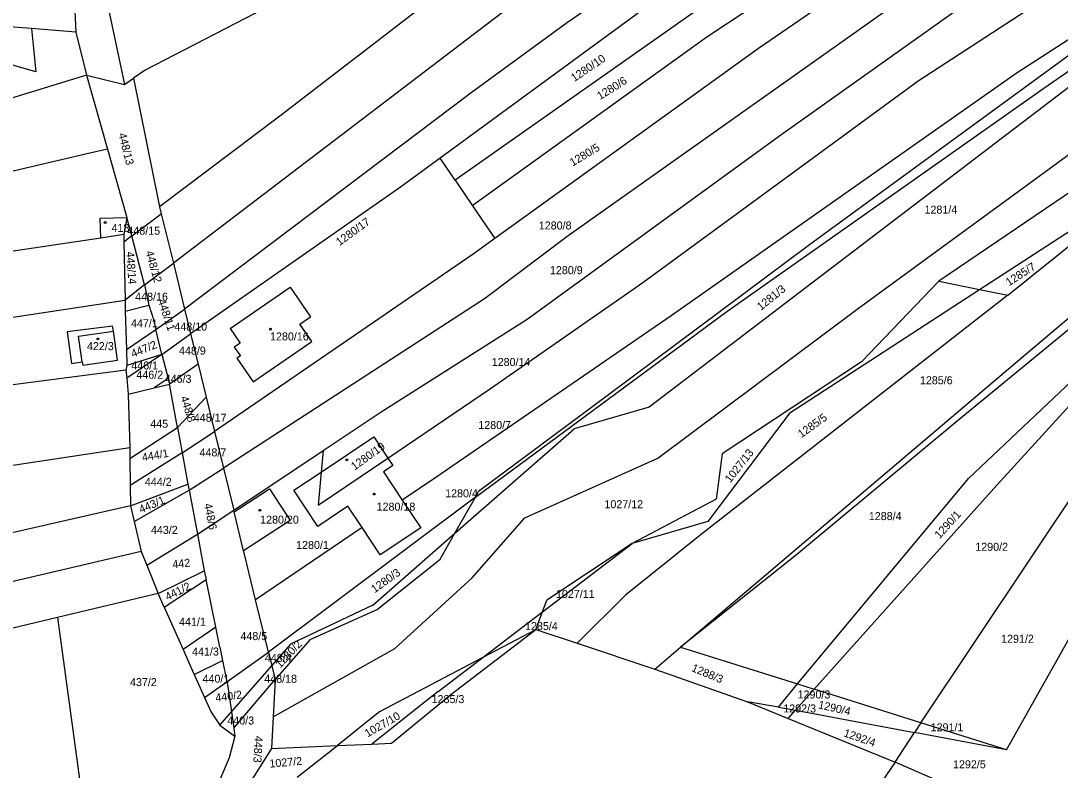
# Model space of a CAD drawing. Extents: x -563148 to -561712, y -1182311 to -1179502.
# Drawn here: x -562330.8 to -562136.1, y -1180771.9 to -1180631.6 of the extents above; entities that cross this region are included whole.
import ezdxf

# ---------------------------------------------------------------- set-up
doc = ezdxf.new("R2010")
doc.units = 0
for name, color, linetype in [('Vrstva 55', 7, 'Continuous'), ('Vrstva 56', 7, 'Continuous'), ('Vrstva 57', 7, 'Continuous')]:
    doc.layers.add(name, color=color, linetype=linetype)

msp = doc.modelspace()

# ---------------------------------------------------------------- linework, layer by layer
at = {"layer": 'Vrstva 55'}
for p, q in [((-562162.71, -1180642.87), (-562097.98, -1180600.49)), ((-562154.69, -1180602.99), (-562202.28, -1180634.69)), ((-562225.39, -1180605.65), (-562282.29, -1180649.43)), ((-562143.51, -1180611.82), (-562228.3, -1180671.88)), ((-562218.63, -1180613.29), (-562302.24, -1180676.99)), ((-562202.88, -1180614.31), (-562228.42, -1180631.91)), ((-562166.29, -1180618.64), (-562192.63, -1180636.78)), ((-562188.45, -1180652.94), (-562138.24, -1180617.25)), ((-562107.62, -1180617.7), (-562144.34, -1180641.46)), ((-562139.19, -1180644.22), (-562100.27, -1180617.27)), ((-562200.72, -1180619.55), (-562252.27, -1180657.31)), ((-562271.15, -1180621.93), (-562307.53, -1180640.83)), ((-562320.95, -1180624.57), (-562320.54, -1180633.71)), ((-562114.6, -1180623.53), (-562183.09, -1180673.58)), ((-562203.2, -1180628.95), (-562249.48, -1180661.42)), ((-562328.85, -1180633.05), (-562333.84, -1180632.65)), ((-562228.42, -1180631.91), (-562246.43, -1180645.1)), ((-562328.85, -1180633.05), (-562327.99, -1180641.14)), ((-562320.54, -1180633.71), (-562328.85, -1180633.05)), ((-562320.54, -1180633.71), (-562318.49, -1180641.76)), ((-562202.28, -1180634.69), (-562246.08, -1180666.13)), ((-562174.12, -1180685.61), (-562104.98, -1180635.06)), ((-562192.63, -1180636.78), (-562242.04, -1180672.37)), ((-562327.99, -1180641.14), (-562333.85, -1180639.47)), ((-562318.49, -1180641.76), (-562321.76, -1180642.77)), ((-562318.49, -1180641.76), (-562314.57, -1180655.61)), ((-562318.49, -1180641.76), (-562311.4, -1180643.54)), ((-562311.4, -1180643.54), (-562309.71, -1180642.35)), ((-562307.53, -1180640.83), (-562309.71, -1180642.35)), ((-562309.71, -1180642.35), (-562304.83, -1180666.41)), ((-562131.47, -1180641.73), (-562213.1, -1180703.96)), ((-562144.34, -1180641.46), (-562209.02, -1180686.86)), ((-562321.76, -1180642.77), (-562340.8, -1180648.62)), ((-562214.3, -1180680.64), (-562162.71, -1180642.87)), ((-562198.55, -1180686.07), (-562139.19, -1180644.22)), ((-562246.43, -1180645.1), (-562300.15, -1180685.58)), ((-562282.29, -1180649.43), (-562304.83, -1180666.41)), ((-562235.97, -1180687.48), (-562188.45, -1180652.94)), ((-562314.57, -1180655.61), (-562317.87, -1180656.38)), ((-562314.57, -1180655.61), (-562310.95, -1180668.41)), ((-562317.87, -1180656.38), (-562368.33, -1180668.18)), ((-562252.27, -1180657.31), (-562259.67, -1180662.73)), ((-562249.48, -1180661.42), (-562252.27, -1180657.31)), ((-562095.67, -1180657.5), (-562155.41, -1180706.57)), ((-562128.47, -1180659.74), (-562158.85, -1180680.35)), ((-562249.48, -1180661.42), (-562246.21, -1180666.23)), ((-562142.46, -1180693.98), (-562103.36, -1180660.83)), ((-562259.67, -1180662.73), (-562299.02, -1180690.2)), ((-562145.94, -1180682.96), (-562120.71, -1180662.79)), ((-562151.2, -1180681.9), (-562125.89, -1180665.47)), ((-562304.83, -1180666.41), (-562304.5, -1180667.77)), ((-562246.21, -1180666.23), (-562246.08, -1180666.13)), ((-562246.21, -1180666.23), (-562242.04, -1180672.37)), ((-562099.71, -1180666.6), (-562153.27, -1180717.31)), ((-562315.93, -1180668.58), (-562310.95, -1180668.41)), ((-562315.82, -1180672.28), (-562315.93, -1180668.58)), ((-562310.95, -1180668.41), (-562311.53, -1180671.62)), ((-562310.05, -1180671.88), (-562310.95, -1180668.41)), ((-562310.05, -1180671.88), (-562304.5, -1180667.77)), ((-562304.5, -1180667.77), (-562302.24, -1180676.99)), ((-562315.82, -1180672.28), (-562335.24, -1180675.21)), ((-562311.53, -1180671.62), (-562315.82, -1180672.28)), ((-562311.53, -1180671.62), (-562311.5, -1180673.05)), ((-562310.05, -1180671.88), (-562311.5, -1180673.05)), ((-562311.5, -1180673.05), (-562311.29, -1180683.93)), ((-562307.67, -1180681.04), (-562310.05, -1180671.88)), ((-562242.04, -1180672.37), (-562246.08, -1180675.28)), ((-562228.3, -1180671.88), (-562243.99, -1180683.65)), ((-562246.08, -1180675.28), (-562294.54, -1180708.51)), ((-562183.09, -1180673.58), (-562220.48, -1180701.46)), ((-562162.21, -1180763.07), (-562102.73, -1180674.01)), ((-562307.67, -1180681.04), (-562302.24, -1180676.99)), ((-562302.24, -1180676.99), (-562300.15, -1180685.58)), ((-562307.67, -1180681.04), (-562311.29, -1180683.93)), ((-562307.67, -1180681.04), (-562306.87, -1180684.88)), ((-562242.83, -1180700.46), (-562214.3, -1180680.64)), ((-562158.85, -1180680.35), (-562173.33, -1180695.48)), ((-562158.85, -1180680.35), (-562151.2, -1180681.9)), ((-562291.63, -1180689.22), (-562280.36, -1180681.51)), ((-562280.36, -1180681.51), (-562276.58, -1180687.03)), ((-562145.94, -1180682.96), (-562203.33, -1180727.71)), ((-562186.78, -1180704.99), (-562151.2, -1180681.9)), ((-562151.2, -1180681.9), (-562145.94, -1180682.96)), ((-562351.29, -1180690), (-562311.29, -1180683.93)), ((-562311.29, -1180683.93), (-562311.25, -1180686)), ((-562311.25, -1180686), (-562306.87, -1180684.88)), ((-562306.87, -1180684.88), (-562306.15, -1180686.92)), ((-562243.99, -1180683.65), (-562292.86, -1180715.38)), ((-562311.25, -1180686), (-562311.22, -1180687.78)), ((-562306.15, -1180686.92), (-562305.55, -1180689.41)), ((-562305.55, -1180689.41), (-562300.15, -1180685.58)), ((-562300.15, -1180685.58), (-562299.02, -1180690.2)), ((-562278.57, -1180688.39), (-562276.58, -1180687.03)), ((-562209.02, -1180686.86), (-562253.1, -1180717.13)), ((-562245.66, -1180720.79), (-562198.55, -1180686.07)), ((-562211.5, -1180713.49), (-562174.12, -1180685.61)), ((-562313.65, -1180688.79), (-562322.16, -1180689.87)), ((-562313.49, -1180689.74), (-562313.65, -1180688.79)), ((-562311.22, -1180687.78), (-562311.04, -1180693.17)), ((-562276.3, -1180691.69), (-562278.57, -1180688.39)), ((-562263.34, -1180704.84), (-562235.97, -1180687.48)), ((-562120.98, -1180688.96), (-562147.98, -1180718.57)), ((-562322.16, -1180689.87), (-562321.32, -1180695.75)), ((-562312.69, -1180695.14), (-562313.49, -1180689.74)), ((-562311.04, -1180693.17), (-562305.55, -1180689.41)), ((-562304.42, -1180694.07), (-562305.55, -1180689.41)), ((-562304.42, -1180694.07), (-562299.02, -1180690.2)), ((-562299.02, -1180690.2), (-562297.62, -1180695.92)), ((-562291.63, -1180689.22), (-562289.76, -1180691.95)), ((-562289.76, -1180691.95), (-562290.84, -1180692.69)), ((-562290.84, -1180692.69), (-562289.69, -1180694.34)), ((-562287.32, -1180699.23), (-562276.3, -1180691.69)), ((-562311.04, -1180693.17), (-562310.94, -1180696.16)), ((-562304.42, -1180694.07), (-562310.99, -1180698.51)), ((-562304.42, -1180694.07), (-562310.94, -1180696.16)), ((-562304.42, -1180694.07), (-562303.24, -1180698.57)), ((-562289.69, -1180694.34), (-562290.37, -1180694.79)), ((-562290.37, -1180694.79), (-562287.32, -1180699.23)), ((-562207.24, -1180748.89), (-562142.46, -1180693.98)), ((-562321.32, -1180695.75), (-562319.32, -1180695.47)), ((-562319.32, -1180695.47), (-562319.23, -1180696.08)), ((-562319.23, -1180696.08), (-562312.69, -1180695.14)), ((-562310.94, -1180696.16), (-562311.13, -1180697.05)), ((-562297.62, -1180695.92), (-562302.95, -1180699.64)), ((-562297.62, -1180695.92), (-562296.11, -1180702.1)), ((-562173.33, -1180695.48), (-562199.41, -1180712.7)), ((-562311.13, -1180697.05), (-562342.94, -1180701.11)), ((-562311.13, -1180697.05), (-562310.99, -1180698.51)), ((-562310.99, -1180698.51), (-562310.71, -1180701.53)), ((-562303.24, -1180698.57), (-562305.82, -1180700.34)), ((-562303.24, -1180698.57), (-562302.95, -1180699.64)), ((-562310.71, -1180701.53), (-562305.82, -1180700.34)), ((-562305.82, -1180700.34), (-562302.95, -1180699.64)), ((-562301.46, -1180707.75), (-562302.95, -1180699.64)), ((-562262.05, -1180713.48), (-562242.83, -1180700.46)), ((-562310.71, -1180701.53), (-562310.43, -1180711.56)), ((-562296.11, -1180702.1), (-562301.46, -1180707.75)), ((-562296.11, -1180702.1), (-562294.54, -1180708.51)), ((-562220.48, -1180701.46), (-562245.06, -1180719.73)), ((-562213.1, -1180703.96), (-562227.19, -1180708.01)), ((-562274.17, -1180712.07), (-562263.34, -1180704.84)), ((-562186.78, -1180704.99), (-562202.15, -1180725.35)), ((-562155.41, -1180706.57), (-562185.53, -1180731.62)), ((-562310.4, -1180713.56), (-562301.46, -1180707.75)), ((-562301.46, -1180707.75), (-562300.59, -1180712.52)), ((-562300.59, -1180712.52), (-562294.54, -1180708.51)), ((-562294.54, -1180708.51), (-562292.86, -1180715.38)), ((-562249.52, -1180727.56), (-562227.19, -1180708.01)), ((-562274.55, -1180716.11), (-562264.7, -1180709.52)), ((-562264.7, -1180709.52), (-562262.05, -1180713.48)), ((-562146.17, -1180768.12), (-562113.68, -1180710.4)), ((-562310.43, -1180711.56), (-562362.57, -1180719.46)), ((-562310.43, -1180711.56), (-562310.4, -1180713.56)), ((-562290.94, -1180723.26), (-562274.17, -1180712.07)), ((-562274.17, -1180712.07), (-562274.55, -1180716.11)), ((-562310.4, -1180713.56), (-562310.34, -1180718.61)), ((-562300.59, -1180712.52), (-562310.34, -1180718.61)), ((-562300.59, -1180712.52), (-562299.52, -1180718.39)), ((-562275.13, -1180722.33), (-562262.05, -1180713.48)), ((-562262.05, -1180713.48), (-562261.13, -1180714.86)), ((-562236.39, -1180724.67), (-562211.5, -1180713.49)), ((-562199.41, -1180712.7), (-562200.59, -1180721.18)), ((-562299.31, -1180719.47), (-562292.86, -1180715.38)), ((-562292.86, -1180715.38), (-562290.94, -1180723.26)), ((-562279.65, -1180719.52), (-562274.55, -1180716.11)), ((-562274.55, -1180716.11), (-562275.13, -1180722.33)), ((-562261.13, -1180714.86), (-562262.9, -1180716.07)), ((-562262.9, -1180716.07), (-562259.36, -1180721.39)), ((-562253.1, -1180717.13), (-562259.36, -1180721.39)), ((-562185.3, -1180755.8), (-562153.27, -1180717.31)), ((-562310.34, -1180718.61), (-562310.29, -1180722.45)), ((-562310.29, -1180722.45), (-562299.52, -1180718.39)), ((-562309.6, -1180725.36), (-562299.31, -1180719.47)), ((-562299.52, -1180718.39), (-562299.31, -1180719.47)), ((-562299.31, -1180719.47), (-562297.75, -1180727.71)), ((-562290.86, -1180723.57), (-562284.24, -1180719.26)), ((-562284.24, -1180719.26), (-562280.36, -1180725.21)), ((-562275.19, -1180726.31), (-562279.65, -1180719.52)), ((-562245.66, -1180720.79), (-562245.06, -1180719.73)), ((-562147.98, -1180718.57), (-562182.18, -1180756.78)), ((-562245.66, -1180720.79), (-562284.44, -1180749.86)), ((-562259.36, -1180721.39), (-562255.9, -1180726.58)), ((-562249.52, -1180727.56), (-562245.66, -1180720.79)), ((-562200.59, -1180721.18), (-562216.32, -1180729.48)), ((-562310.29, -1180722.45), (-562338.95, -1180728.95)), ((-562310.29, -1180722.45), (-562309.6, -1180725.36)), ((-562297.75, -1180727.71), (-562290.94, -1180723.26)), ((-562290.86, -1180723.57), (-562290.94, -1180723.26)), ((-562289.08, -1180730.87), (-562290.86, -1180723.57)), ((-562269.58, -1180722.49), (-562275.19, -1180726.31)), ((-562266.9, -1180726.52), (-562269.58, -1180722.49)), ((-562309.6, -1180725.36), (-562308.27, -1180730.99)), ((-562280.36, -1180725.21), (-562289.08, -1180730.87)), ((-562246.25, -1180735.94), (-562236.39, -1180724.67)), ((-562202.15, -1180725.35), (-562216.32, -1180729.48)), ((-562307.24, -1180733.54), (-562297.75, -1180727.71)), ((-562297.75, -1180727.71), (-562296.45, -1180734.59)), ((-562266.9, -1180726.52), (-562286.83, -1180740.07)), ((-562263.49, -1180731.63), (-562266.9, -1180726.52)), ((-562264.88, -1180741.01), (-562249.52, -1180727.56)), ((-562255.9, -1180726.58), (-562263.49, -1180731.63)), ((-562252.35, -1180732.53), (-562249.52, -1180727.56)), ((-562203.33, -1180727.71), (-562217.54, -1180739.19)), ((-562233.12, -1180742.3), (-562216.32, -1180729.48)), ((-562216.32, -1180729.48), (-562232.28, -1180740.1)), ((-562308.27, -1180730.99), (-562357.01, -1180742.36)), ((-562308.27, -1180730.99), (-562307.24, -1180733.54)), ((-562288.92, -1180731.51), (-562289.08, -1180730.87)), ((-562286.83, -1180740.07), (-562288.92, -1180731.51)), ((-562185.53, -1180731.62), (-562207.24, -1180748.89)), ((-562307.24, -1180733.54), (-562305.1, -1180738.88)), ((-562252.35, -1180732.53), (-562263.99, -1180741.87)), ((-562305.1, -1180738.88), (-562296.45, -1180734.59)), ((-562296.45, -1180734.59), (-562296.11, -1180736.24)), ((-562303.97, -1180741.41), (-562296.11, -1180736.24)), ((-562294.29, -1180745.15), (-562296.11, -1180736.24)), ((-562260.73, -1180749.18), (-562246.25, -1180735.94)), ((-562305.1, -1180738.88), (-562323.98, -1180743.37)), ((-562303.97, -1180741.41), (-562305.1, -1180738.88)), ((-562217.54, -1180739.19), (-562226.61, -1180748.16)), ((-562303.97, -1180741.41), (-562300.43, -1180749.32)), ((-562284.44, -1180749.86), (-562286.83, -1180740.07)), ((-562264.88, -1180741.01), (-562280.19, -1180748.25)), ((-562233.12, -1180742.3), (-562232.28, -1180740.1)), ((-562323.98, -1180743.37), (-562353.54, -1180750.39)), ((-562323.98, -1180743.37), (-562318.21, -1180785.7)), ((-562263.99, -1180741.87), (-562276.69, -1180747.52)), ((-562238.35, -1180746.29), (-562233.12, -1180742.3)), ((-562234.36, -1180745.57), (-562233.12, -1180742.3)), ((-562294.29, -1180745.15), (-562300.43, -1180749.32)), ((-562293.53, -1180748.9), (-562294.29, -1180745.15)), ((-562250.24, -1180757.74), (-562234.36, -1180745.57)), ((-562244.2, -1180750.76), (-562234.36, -1180745.57)), ((-562234.36, -1180745.57), (-562226.61, -1180748.16)), ((-562276.69, -1180747.52), (-562283.19, -1180754.98)), ((-562244.2, -1180750.76), (-562238.35, -1180746.29)), ((-562300.43, -1180749.32), (-562298.95, -1180752.63)), ((-562293.53, -1180748.9), (-562293.02, -1180751.39)), ((-562283.82, -1180752.4), (-562280.19, -1180748.25)), ((-562283.56, -1180761.97), (-562260.73, -1180749.18)), ((-562226.61, -1180748.16), (-562212.08, -1180753)), ((-562212.08, -1180753), (-562207.24, -1180748.89)), ((-562207.24, -1180748.89), (-562185.3, -1180755.8)), ((-562298.33, -1180754.02), (-562293.02, -1180751.39)), ((-562293.02, -1180751.39), (-562292.21, -1180755.38)), ((-562292.21, -1180755.38), (-562284.44, -1180749.86)), ((-562284.44, -1180749.86), (-562283.82, -1180752.4)), ((-562263.57, -1180760.97), (-562244.2, -1180750.76)), ((-562252.65, -1180757.21), (-562244.2, -1180750.76)), ((-562298.95, -1180752.63), (-562298.33, -1180754.02)), ((-562291.35, -1180761.03), (-562283.82, -1180752.4)), ((-562283.82, -1180752.4), (-562283.19, -1180754.98)), ((-562212.08, -1180753), (-562194.68, -1180759.13)), ((-562298.33, -1180754.02), (-562296.39, -1180758.35)), ((-562290.92, -1180764.06), (-562283.19, -1180754.98)), ((-562283.19, -1180754.98), (-562283.56, -1180761.97)), ((-562296.39, -1180758.35), (-562292.21, -1180755.38)), ((-562292.21, -1180755.38), (-562292.03, -1180756.29)), ((-562292.03, -1180756.29), (-562291.35, -1180761.03)), ((-562252.65, -1180757.21), (-562255, -1180759.07)), ((-562188.89, -1180760.11), (-562185.3, -1180755.8)), ((-562185.7, -1180760.71), (-562182.18, -1180756.78)), ((-562185.3, -1180755.8), (-562182.18, -1180756.78)), ((-562162.21, -1180763.07), (-562182.18, -1180756.78)), ((-562296.39, -1180758.35), (-562295.17, -1180761.09)), ((-562255, -1180759.07), (-562265.07, -1180767.04)), ((-562261.38, -1180766.88), (-562250.24, -1180757.74)), ((-562194.68, -1180759.13), (-562187.07, -1180762.24)), ((-562188.89, -1180760.11), (-562194.68, -1180759.13)), ((-562295.17, -1180761.09), (-562293.54, -1180763.53)), ((-562293.54, -1180763.53), (-562291.35, -1180761.03)), ((-562291.35, -1180761.03), (-562290.92, -1180764.06)), ((-562263.57, -1180760.97), (-562271.52, -1180767.33)), ((-562188.89, -1180760.11), (-562185.7, -1180760.71)), ((-562187.07, -1180762.24), (-562185.7, -1180760.71)), ((-562185.7, -1180760.71), (-562163.42, -1180764.88)), ((-562283.56, -1180761.97), (-562283.86, -1180767.87)), ((-562187.07, -1180762.24), (-562167.01, -1180770.45)), ((-562162.21, -1180763.07), (-562163.42, -1180764.88)), ((-562146.17, -1180768.12), (-562162.21, -1180763.07)), ((-562293.54, -1180763.53), (-562290.71, -1180765.54)), ((-562290.92, -1180764.06), (-562290.71, -1180765.54)), ((-562167.01, -1180770.45), (-562163.42, -1180764.88)), ((-562146.17, -1180768.12), (-562163.42, -1180764.88)), ((-562290.71, -1180765.54), (-562291.77, -1180769.65)), ((-562265.07, -1180767.04), (-562261.38, -1180766.88)), ((-562283.86, -1180767.87), (-562287.93, -1180774.29)), ((-562283.86, -1180767.87), (-562271.52, -1180767.33)), ((-562279.03, -1180773.22), (-562271.52, -1180767.33)), ((-562271.52, -1180767.33), (-562265.07, -1180767.04)), ((-562291.77, -1180769.65), (-562296.59, -1180780.8)), ((-562167.01, -1180770.45), (-562171.43, -1180776.88)), ((-562139.89, -1180782.24), (-562167.01, -1180770.45))]:
    msp.add_line(p, q, dxfattribs=at)
at = {"layer": 'Vrstva 56'}
for p, q in [((-562314.82, -1180627.31), (-562311.4, -1180643.54)), ((-562319.99, -1180690.63), (-562313.49, -1180689.74)), ((-562319.32, -1180695.47), (-562319.99, -1180690.63))]:
    msp.add_line(p, q, dxfattribs=at)
at = {"layer": 'Vrstva 57'}
for centre in [(-562315.03, -1180669.38), (-562316.41, -1180691.19), (-562284.07, -1180689.36), (-562269.73, -1180713.82), (-562264.63, -1180720.23), (-562286.06, -1180723.27)]:
    msp.add_circle(centre, 0.175, dxfattribs=at)

# ---------------------------------------------------------------- texts
for s, rotation, p in [('1280/10', 34.1624, (-562227.13, -1180643.09)), ('1280/6', 31.9331, (-562222.31, -1180646.46)), ('448/13', 284.2373, (-562312.56, -1180652.8)), ('1280/5', 31.0791, (-562227.44, -1180658.91)), ('1280/17', 35.9, (-562271.12, -1180673.82)), ('448/14', 274.3296, (-562311.1, -1180674.88)), ('448/12', 285.8441, (-562307.47, -1180674.88)), ('1285/7', 32.649, (-562145.72, -1180681.34)), ('1281/3', 38.6598, (-562192.19, -1180685.93)), ('448/11', 288.4579, (-562305.18, -1180683.99)), ('447/2', 22.0991, (-562309.83, -1180694.71)), ('448/8', 287.5405, (-562300.94, -1180702.13)), ('1285/5', 35.3663, (-562184.6, -1180709.77)), ('1280/19', 36, (-562268.29, -1180715.86)), ('444/1', 9.9226, (-562308, -1180714.12)), ('1027/13', 51.9394, (-562197.91, -1180718.23)), ('443/1', 22.9144, (-562308.31, -1180723.86)), ('448/6', 281.3233, (-562296.51, -1180722.11)), ('1290/1', 47.6025, (-562158.7, -1180728.69)), ('442', 5.9007, (-562302.35, -1180734.14)), ('1280/3', 35.5122, (-562264.54, -1180738.82)), ('441/2', 26.565, (-562303.33, -1180740.22)), ('1280/2', 47.1047, (-562282.21, -1180752.94)), ('1288/3', 337.3634, (-562205.31, -1180753.34)), ('440/2', 7.5215, (-562294.27, -1180759.14)), ('1290/4', 347.2265, (-562181.54, -1180760.34)), ('1027/10', 29.9497, (-562265.87, -1180765.83)), ('1292/4', 340.8681, (-562176.8, -1180765.57)), ('448/3', 266.8178, (-562286.98, -1180765.48)), ('1027/2', 5.1944, (-562284.18, -1180771.48))]:
    msp.add_text(s, height=1.5, rotation=rotation, dxfattribs=at).set_placement(p)
for s, p in [('1281/4', (-562161.53, -1180667.71)), ('418', (-562313.83, -1180671.14)), ('1280/8', (-562233.79, -1180670.68)), ('448/15', (-562310.86, -1180671.66)), ('1280/9', (-562231.7, -1180679.05)), ('448/16', (-562309.4, -1180684.01)), ('447/1', (-562310.19, -1180689)), ('448/10', (-562302.06, -1180689.62)), ('1280/16', (-562284.13, -1180691.46)), ('422/3', (-562318.43, -1180693.28)), ('448/9', (-562301.19, -1180694.11)), ('1280/14', (-562242.6, -1180696.25)), ('446/1', (-562310.13, -1180696.9)), ('446/2', (-562309.17, -1180698.63)), ('446/3', (-562303.87, -1180699.4)), ('1285/6', (-562162.39, -1180699.67)), ('445', (-562306.57, -1180707.81)), ('448/17', (-562298.42, -1180706.67)), ('1280/7', (-562245.12, -1180708.05)), ('448/7', (-562297.35, -1180713.18)), ('444/2', (-562307.58, -1180718.69)), ('1280/4', (-562251.33, -1180720.84)), ('1280/18', (-562264.17, -1180723.34)), ('1027/12', (-562221.49, -1180722.88)), ('1280/20', (-562285.99, -1180725.77)), ('1288/4', (-562171.96, -1180725.11)), ('443/2', (-562306.45, -1180727.69)), ('1280/1', (-562279.25, -1180730.51)), ('1290/2', (-562152.02, -1180730.86)), ('1027/11', (-562230.57, -1180739.69)), ('441/1', (-562301.18, -1180744.89)), ('1285/4', (-562236.36, -1180745.7)), ('448/5', (-562289.68, -1180747.58)), ('1291/2', (-562147.18, -1180748.08)), ('441/3', (-562298.74, -1180750.47)), ('448/4', (-562285.11, -1180751.66)), ('437/2', (-562310.37, -1180756.2)), ('440/1', (-562296.78, -1180755.56)), ('448/18', (-562285.22, -1180755.57)), ('1290/3', (-562185.31, -1180758.51)), ('1285/3', (-562253.87, -1180759.38)), ('1292/3', (-562187.99, -1180761.13)), ('440/3', (-562292.14, -1180763.39)), ('1291/1', (-562160.38, -1180764.66)), ('1292/5', (-562156.19, -1180771.59))]:
    msp.add_text(s, height=1.5, dxfattribs=at).set_placement(p)

doc.saveas('drawing.dxf')
